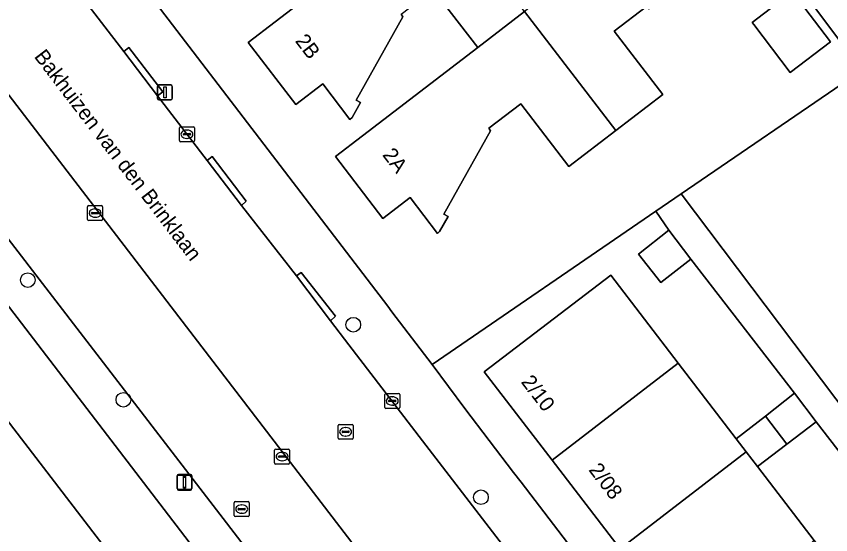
# Model space of a CAD drawing. Extents: x 159352 to 160617, y 385888 to 387323.
# Drawn here: x 160078 to 160132.5, y 386697.6 to 386732.2 of the extents above; entities that cross this region are included whole.
import ezdxf

# ---------------------------------------------------------------- set-up
doc = ezdxf.new("R2010")
doc.units = 0
for name, color, linetype in [('IMGEO_Boom', 7, 'Continuous'), ('IMGEO_Erf', 7, 'Continuous'), ('IMGEO_Hek', 7, 'Continuous'), ('IMGEO_Kolk', 7, 'Continuous'), ('IMGEO_Lichtmast', 7, 'Continuous'), ('IMGEO_Openbare_ruimte_label', 7, 'Continuous'), ('IMGEO_Pand', 7, 'Continuous'), ('IMGEO_Pand_nummerreeks', 7, 'Continuous'), ('IMGEO_Parkeervlak_open', 7, 'Continuous'), ('IMGEO_Rijbaan_lokaal_gesloten', 7, 'Continuous'), ('IMGEO_Rijbaan_lokaal_open', 7, 'Continuous'), ('IMGEO_Rioolput', 7, 'Continuous'), ('IMGEO_Voetpad_open', 7, 'Continuous')]:
    doc.layers.add(name, color=color, linetype=linetype)

msp = doc.modelspace()

# ---------------------------------------------------------------- linework, layer by layer
at = {"layer": 'IMGEO_Boom'}
for centre in [(160078.736, 386714.588), (160100.513, 386711.604), (160085.131, 386706.585), (160109.055, 386700.065)]:
    msp.add_circle(centre, 0.489, dxfattribs=at)
at = {"layer": 'IMGEO_Erf'}
for points in [[(160079.018, 386743.941), (160102.817, 386712.846), (160103.104, 386712.468), (160105.781, 386708.951), (160120.758, 386719.191), (160122.452, 386720.349), (160134.07, 386728.293), (160134.526, 386728.631), (160136.32, 386729.961), (160139.013, 386731.957), (160150.953, 386740.928), (160154.933, 386745.259), (160155.148, 386745.493), (160159.752, 386748.989), (160167.142, 386754.601), (160170.044, 386756.805), (160178.803, 386763.522), (160180.497, 386764.821), (160192.069, 386773.695), (160193.904, 386775.103), (160208.162, 386786.037)], [(160103.707, 386732.374), (160103.828, 386732.201), (160100.709, 386726.619), (160101.006, 386726.475), (160100.438, 386725.459), (160100.288, 386725.338), (160098.469, 386727.714), (160096.666, 386726.324), (160093.482, 386730.468), (160095.297, 386731.863), (160102.989, 386737.774)], [(160120.135, 386732.894), (160117.975, 386731.245), (160121.227, 386727.009), (160118.085, 386724.598), (160114.943, 386722.187), (160111.735, 386726.369), (160109.581, 386724.739), (160109.702, 386724.566), (160106.564, 386718.994), (160106.861, 386718.849), (160106.29, 386717.835), (160106.14, 386717.714), (160104.317, 386720.101), (160102.498, 386718.705), (160099.323, 386722.854), (160101.13, 386724.237), (160108.846, 386730.141), (160105.865, 386734.025)], [(160133.86, 386729.542), (160130.458, 386734.085)], [(160130.005, 386733.74), (160132.452, 386730.531), (160129.748, 386728.469), (160127.306, 386731.673), (160127.202, 386731.808), (160128.812, 386733.036)], [(160113.509, 386665.753), (160063.564, 386730.931)], [(160123.103, 386715.994), (160121.087, 386714.417), (160119.593, 386716.327), (160121.629, 386717.917), (160120.758, 386719.191), (160105.781, 386708.951), (160107.979, 386705.999), (160111.24, 386701.727), (160111.748, 386701.062), (160129.422, 386677.949)], [(160132.427, 386677.554), (160145.17, 386687.337), (160140.473, 386693.455), (160138.502, 386691.95), (160136.532, 386690.445), (160140.447, 386685.349), (160132.042, 386678.868), (160127.489, 386684.785), (160122.936, 386690.702), (160118.382, 386696.619), (160113.829, 386702.536), (160109.276, 386708.453), (160117.736, 386714.908), (160122.258, 386709.022), (160126.142, 386703.968), (160128.09, 386705.497), (160130.039, 386707.026), (160123.103, 386715.994)]]:
    msp.add_lwpolyline(points, dxfattribs=at)
for points in [[(160134.526, 386728.631), (160134.07, 386728.293), (160122.452, 386720.349), (160139.38, 386697.937), (160144.511, 386701.86), (160142.985, 386703.808), (160141.444, 386705.776), (160143.383, 386707.245), (160144.896, 386705.278), (160146.409, 386703.311), (160151.126, 386706.917)], [(160096.957, 386679.706), (160108.81, 386664.293), (160099.47, 386657.111), (160087.638, 386672.569), (160075.785, 386688.053), (160063.982, 386703.473), (160052.108, 386718.984), (160061.302, 386726.068), (160073.224, 386710.566), (160085.069, 386695.164)], [(160131.489, 386705.113), (160129.526, 386703.615), (160127.563, 386702.118), (160131.356, 386697.181), (160135.094, 386692.316), (160137.056, 386693.844), (160139.021, 386695.374)]]:
    msp.add_lwpolyline(points, close=True, dxfattribs=at)
at = {"layer": 'IMGEO_Hek'}
for points in [[(160139.013, 386731.957), (160134.07, 386728.293), (160105.781, 386708.951)], [(160103.104, 386712.468), (160102.817, 386712.846)], [(160105.781, 386708.951), (160103.104, 386712.468)]]:
    msp.add_lwpolyline(points, dxfattribs=at)
at = {"layer": 'IMGEO_Kolk'}
for p, q in [((160088.885, 386723.913), (160088.885, 386724.765)), ((160088.96, 386724.839), (160089.812, 386724.839)), ((160089.373, 386724.619), (160089.398, 386724.619)), ((160089.886, 386724.765), (160089.886, 386723.913)), ((160089.144, 386724.333), (160089.144, 386724.345)), ((160089.582, 386724.296), (160089.184, 386724.296)), ((160089.187, 386724.382), (160089.585, 386724.382)), ((160089.396, 386724.059), (160089.371, 386724.059)), ((160089.628, 386724.345), (160089.628, 386724.333)), ((160089.812, 386723.839), (160088.96, 386723.839)), ((160082.739, 386718.645), (160082.739, 386719.497)), ((160082.814, 386719.571), (160083.666, 386719.571)), ((160083.227, 386719.351), (160083.252, 386719.351)), ((160083.74, 386719.497), (160083.74, 386718.645)), ((160082.998, 386719.065), (160082.998, 386719.077)), ((160083.436, 386719.028), (160083.038, 386719.028)), ((160083.041, 386719.114), (160083.439, 386719.114)), ((160083.25, 386718.791), (160083.225, 386718.791)), ((160083.482, 386719.077), (160083.482, 386719.065)), ((160083.666, 386718.571), (160082.814, 386718.571)), ((160102.618, 386706.077), (160102.618, 386706.929)), ((160102.693, 386707.003), (160103.545, 386707.003)), ((160103.106, 386706.783), (160103.131, 386706.783)), ((160103.619, 386706.929), (160103.619, 386706.077)), ((160102.877, 386706.497), (160102.877, 386706.509)), ((160103.315, 386706.46), (160102.917, 386706.46)), ((160102.92, 386706.546), (160103.318, 386706.546)), ((160103.129, 386706.223), (160103.104, 386706.223)), ((160103.361, 386706.509), (160103.361, 386706.497)), ((160103.545, 386706.003), (160102.693, 386706.003)), ((160095.251, 386702.357), (160095.251, 386703.209)), ((160095.326, 386703.283), (160096.178, 386703.283)), ((160095.51, 386702.777), (160095.51, 386702.789)), ((160095.553, 386702.826), (160095.951, 386702.826)), ((160095.739, 386703.063), (160095.764, 386703.063)), ((160095.994, 386702.789), (160095.994, 386702.777)), ((160096.252, 386703.209), (160096.252, 386702.357)), ((160096.178, 386702.283), (160095.326, 386702.283)), ((160095.948, 386702.74), (160095.55, 386702.74)), ((160095.762, 386702.503), (160095.737, 386702.503))]:
    msp.add_line(p, q, dxfattribs=at)
for points in [[(160088.885, 386723.913), (160088.885, 386724.765)], [(160088.96, 386724.839), (160089.812, 386724.839)], [(160089.886, 386724.765), (160089.886, 386723.913)], [(160089.812, 386723.839), (160088.96, 386723.839)], [(160082.739, 386718.645), (160082.739, 386719.497)], [(160082.814, 386719.571), (160083.666, 386719.571)], [(160083.74, 386719.497), (160083.74, 386718.645)], [(160083.666, 386718.571), (160082.814, 386718.571)], [(160102.618, 386706.077), (160102.618, 386706.929)], [(160102.693, 386707.003), (160103.545, 386707.003)], [(160103.619, 386706.929), (160103.619, 386706.077)], [(160103.545, 386706.003), (160102.693, 386706.003)], [(160095.251, 386702.357), (160095.251, 386703.209)], [(160095.326, 386703.283), (160096.178, 386703.283)], [(160096.252, 386703.209), (160096.252, 386702.357)], [(160096.178, 386702.283), (160095.326, 386702.283)]]:
    msp.add_lwpolyline(points, dxfattribs=at)
for centre, radius, start, end in [((160088.962, 386724.763), 0.0765, 91.552, 178.448), ((160088.962, 386724.763), 0.0765, 91.552, 178.448), ((160089.81, 386724.763), 0.0765, 1.552, 88.448), ((160089.81, 386724.763), 0.0765, 1.552, 88.448), ((160089.184, 386724.342), 0.0403, 85.8775, 175.7526), ((160089.181, 386724.332), 0.0366, 178.938, 274.7102), ((160089.585, 386724.339), 0.043, 264.8664, 352.4533), ((160089.589, 386724.344), 0.0386, 1.7309, 96.639), ((160088.962, 386723.915), 0.0765, 181.552, 268.448), ((160088.962, 386723.915), 0.0765, 181.552, 268.448), ((160089.81, 386723.915), 0.0765, 271.552, 358.448), ((160089.81, 386723.915), 0.0765, 271.552, 358.448), ((160082.816, 386719.495), 0.0765, 91.552, 178.448), ((160082.816, 386719.495), 0.0765, 91.552, 178.448), ((160083.664, 386719.495), 0.0765, 1.552, 88.448), ((160083.664, 386719.495), 0.0765, 1.552, 88.448), ((160082.816, 386718.647), 0.0765, 181.552, 268.448), ((160082.816, 386718.647), 0.0765, 181.552, 268.448), ((160083.038, 386719.074), 0.0403, 85.8775, 175.7526), ((160083.035, 386719.064), 0.0366, 178.938, 274.7102), ((160083.439, 386719.071), 0.043, 264.8664, 352.4533), ((160083.443, 386719.076), 0.0386, 1.7309, 96.639), ((160083.664, 386718.647), 0.0765, 271.552, 358.448), ((160083.664, 386718.647), 0.0765, 271.552, 358.448), ((160102.695, 386706.927), 0.0765, 91.552, 178.448), ((160102.695, 386706.927), 0.0765, 91.552, 178.448), ((160103.543, 386706.927), 0.0765, 1.552, 88.448), ((160103.543, 386706.927), 0.0765, 1.552, 88.448), ((160102.695, 386706.079), 0.0765, 181.552, 268.448), ((160102.695, 386706.079), 0.0765, 181.552, 268.448), ((160102.917, 386706.506), 0.0403, 85.8775, 175.7526), ((160102.914, 386706.496), 0.0366, 178.938, 274.7102), ((160103.318, 386706.503), 0.043, 264.8664, 352.4533), ((160103.322, 386706.508), 0.0386, 1.7309, 96.639), ((160103.543, 386706.079), 0.0765, 271.552, 358.448), ((160103.543, 386706.079), 0.0765, 271.552, 358.448), ((160095.328, 386703.207), 0.0765, 91.552, 178.448), ((160095.328, 386703.207), 0.0765, 91.552, 178.448), ((160095.55, 386702.786), 0.0403, 85.8775, 175.7526), ((160095.955, 386702.788), 0.0386, 1.7309, 96.639), ((160096.176, 386703.207), 0.0765, 1.552, 88.448), ((160096.176, 386703.207), 0.0765, 1.552, 88.448), ((160095.328, 386702.359), 0.0765, 181.552, 268.448), ((160095.328, 386702.359), 0.0765, 181.552, 268.448), ((160095.547, 386702.776), 0.0366, 178.938, 274.7102), ((160095.951, 386702.783), 0.043, 264.8664, 352.4533), ((160096.176, 386702.359), 0.0765, 271.552, 358.448), ((160096.176, 386702.359), 0.0765, 271.552, 358.448)]:
    msp.add_arc(centre, radius, start, end, dxfattribs=at)
for centre, major_axis, ratio, start_param, end_param in [((160089.372, 386724.339), (-0.387, 0.002), 0.722429, 4.712389, 7.853982), ((160089.397, 386724.339), (-0.39, 0.002), 0.717154, 1.570796, 4.712389), ((160083.226, 386719.071), (-0.387, 0.002), 0.722429, 4.712389, 7.853982), ((160083.251, 386719.071), (-0.39, 0.002), 0.717154, 1.570796, 4.712389), ((160103.105, 386706.503), (-0.387, 0.002), 0.722429, 4.712389, 7.853982), ((160103.13, 386706.503), (-0.39, 0.002), 0.717154, 1.570796, 4.712389), ((160095.738, 386702.783), (-0.387, 0.002), 0.722429, 4.712389, 7.853982), ((160095.763, 386702.783), (-0.39, 0.002), 0.717154, 1.570796, 4.712389)]:
    msp.add_ellipse(centre, major_axis=major_axis, ratio=ratio, start_param=start_param, end_param=end_param, dxfattribs=at)
at = {"layer": 'IMGEO_Lichtmast'}
for p, q in [((160087.412, 386726.741), (160087.412, 386727.541)), ((160087.412, 386727.541), (160087.412, 386726.741)), ((160087.512, 386727.641), (160088.302, 386727.641)), ((160088.302, 386727.641), (160087.512, 386727.641)), ((160088.402, 386727.541), (160088.402, 386726.741)), ((160088.402, 386726.741), (160088.402, 386727.541)), ((160088.302, 386726.641), (160087.512, 386726.641)), ((160087.512, 386726.641), (160088.302, 386726.641)), ((160088.723, 386700.691), (160088.723, 386701.491)), ((160088.723, 386701.491), (160088.723, 386700.691)), ((160088.725, 386700.639), (160088.725, 386701.439)), ((160088.725, 386701.439), (160088.725, 386700.639)), ((160088.823, 386701.591), (160089.613, 386701.591)), ((160089.613, 386701.591), (160088.823, 386701.591)), ((160088.825, 386701.539), (160089.615, 386701.539)), ((160089.615, 386701.539), (160088.825, 386701.539)), ((160089.713, 386701.491), (160089.713, 386700.691)), ((160089.713, 386700.691), (160089.713, 386701.491)), ((160089.715, 386701.439), (160089.715, 386700.639)), ((160089.715, 386700.639), (160089.715, 386701.439)), ((160089.613, 386700.591), (160088.823, 386700.591)), ((160088.823, 386700.591), (160089.613, 386700.591)), ((160089.615, 386700.539), (160088.825, 386700.539)), ((160088.825, 386700.539), (160089.615, 386700.539))]:
    msp.add_line(p, q, dxfattribs=at)
for points in [[(160087.832, 386727.516), (160087.982, 386727.516), (160087.982, 386726.766), (160087.832, 386726.766), (160087.832, 386727.516)], [(160089.143, 386701.466), (160089.293, 386701.466), (160089.293, 386700.716), (160089.143, 386700.716), (160089.143, 386701.466)], [(160089.145, 386701.414), (160089.295, 386701.414), (160089.295, 386700.664), (160089.145, 386700.664), (160089.145, 386701.414)]]:
    msp.add_lwpolyline(points, dxfattribs=at)
for centre, start, end in [((160087.512, 386727.541), 90, 180), ((160087.512, 386727.541), 90, 180), ((160088.302, 386727.541), 0, 90), ((160088.302, 386727.541), 360, 90), ((160087.512, 386726.741), 180, 270), ((160087.512, 386726.741), 180, 270), ((160088.302, 386726.741), 270, 0), ((160088.302, 386726.741), 270, 0), ((160088.823, 386701.491), 90, 180), ((160088.823, 386701.491), 90, 180), ((160088.825, 386701.439), 90, 180), ((160088.825, 386701.439), 90, 180), ((160089.613, 386701.491), 0, 90), ((160089.613, 386701.491), 360, 90), ((160089.615, 386701.439), 0, 90), ((160089.615, 386701.439), 360, 90), ((160088.823, 386700.691), 180, 270), ((160088.823, 386700.691), 180, 270), ((160088.825, 386700.639), 180, 270), ((160088.825, 386700.639), 180, 270), ((160089.613, 386700.691), 270, 0), ((160089.613, 386700.691), 270, 0), ((160089.615, 386700.639), 270, 0), ((160089.615, 386700.639), 270, 0)]:
    msp.add_arc(centre, 0.1, start, end, dxfattribs=at)
at = {"layer": 'IMGEO_Pand'}
for points in [[(160126.002, 386736.724), (160127.812, 386738.11), (160124.632, 386742.264), (160122.826, 386740.881), (160115.104, 386734.97), (160111.975, 386732.555), (160118.085, 386724.598), (160121.227, 386727.009), (160117.975, 386731.245), (160120.135, 386732.894), (160120.27, 386732.731), (160126.475, 386734.278), (160126.536, 386733.953), (160127.665, 386734.234), (160127.821, 386734.347)], [(160095.297, 386731.863), (160093.482, 386730.468), (160096.666, 386726.324), (160098.469, 386727.714), (160100.288, 386725.338), (160100.438, 386725.459), (160101.006, 386726.475), (160100.709, 386726.619), (160103.828, 386732.201), (160103.707, 386732.374), (160105.865, 386734.025), (160108.846, 386730.141), (160111.975, 386732.555), (160106.13, 386740.166), (160102.989, 386737.774)], [(160127.202, 386731.808), (160127.306, 386731.673), (160129.748, 386728.469), (160132.452, 386730.531), (160130.005, 386733.74), (160129.906, 386733.87), (160128.812, 386733.036)], [(160099.323, 386722.854), (160102.498, 386718.705), (160104.317, 386720.101), (160106.14, 386717.714), (160106.29, 386717.835), (160106.861, 386718.849), (160106.564, 386718.994), (160109.702, 386724.566), (160109.581, 386724.739), (160111.735, 386726.369), (160114.943, 386722.187), (160118.085, 386724.598), (160111.975, 386732.555), (160108.846, 386730.141), (160101.13, 386724.237)], [(160121.087, 386714.417), (160123.103, 386715.994), (160121.629, 386717.917), (160119.593, 386716.327)], [(160122.258, 386709.022), (160117.736, 386714.908), (160109.276, 386708.453), (160113.829, 386702.536)], [(160073.224, 386710.566), (160063.982, 386703.473), (160075.785, 386688.053), (160085.069, 386695.164)], [(160126.807, 386703.102), (160126.142, 386703.968), (160122.258, 386709.022), (160113.829, 386702.536), (160118.382, 386696.619)], [(160128.09, 386705.497), (160129.526, 386703.615), (160131.489, 386705.113), (160130.039, 386707.026)], [(160128.09, 386705.497), (160126.142, 386703.968), (160126.807, 386703.102), (160127.563, 386702.118), (160129.526, 386703.615)], [(160131.356, 386697.181), (160127.563, 386702.118), (160126.807, 386703.102), (160118.382, 386696.619), (160122.936, 386690.702)]]:
    msp.add_lwpolyline(points, close=True, dxfattribs=at)
at = {"layer": 'IMGEO_Parkeervlak_open'}
for points in [[(160118.433, 386673.546), (160072.547, 386733.359)], [(160072.194, 386730.412), (160069.164, 386728.05), (160112.641, 386671.549), (160115.744, 386673.923)]]:
    msp.add_lwpolyline(points, dxfattribs=at)
at = {"layer": 'IMGEO_Rijbaan_lokaal_gesloten'}
for points in [[(160085.153, 386729.882), (160080.892, 386735.424)], [(160072.547, 386733.359), (160118.433, 386673.546)], [(160087.41, 386726.903), (160085.153, 386729.882)], [(160090.725, 386722.595), (160087.41, 386726.903)], [(160093.038, 386719.582), (160090.725, 386722.595)], [(160096.713, 386714.867), (160093.038, 386719.582)], [(160098.979, 386711.863), (160096.713, 386714.867)], [(160100.211, 386710.261), (160098.979, 386711.863)], [(160105.151, 386703.841), (160100.211, 386710.261)], [(160124.261, 386679.003), (160105.151, 386703.841)]]:
    msp.add_lwpolyline(points, dxfattribs=at)
at = {"layer": 'IMGEO_Rijbaan_lokaal_open'}
msp.add_lwpolyline([(160130.458, 386734.085), (160133.86, 386729.542)], dxfattribs=at)
at = {"layer": 'IMGEO_Rioolput'}
for p, q in [((160099.501, 386704.013), (160099.501, 386704.865)), ((160099.576, 386704.939), (160100.428, 386704.939)), ((160099.76, 386704.433), (160099.76, 386704.445)), ((160099.803, 386704.482), (160100.201, 386704.482)), ((160099.989, 386704.719), (160100.014, 386704.719)), ((160100.244, 386704.445), (160100.244, 386704.433)), ((160100.502, 386704.865), (160100.502, 386704.013)), ((160100.428, 386703.939), (160099.576, 386703.939)), ((160100.198, 386704.396), (160099.8, 386704.396)), ((160100.012, 386704.159), (160099.987, 386704.159)), ((160092.546, 386698.848), (160092.546, 386699.7)), ((160092.621, 386699.774), (160093.473, 386699.774)), ((160093.034, 386699.554), (160093.059, 386699.554)), ((160093.547, 386699.7), (160093.547, 386698.848)), ((160092.805, 386699.268), (160092.805, 386699.28)), ((160093.243, 386699.231), (160092.845, 386699.231)), ((160092.848, 386699.317), (160093.246, 386699.317)), ((160093.057, 386698.994), (160093.032, 386698.994)), ((160093.289, 386699.28), (160093.289, 386699.268)), ((160093.473, 386698.774), (160092.621, 386698.774))]:
    msp.add_line(p, q, dxfattribs=at)
for points in [[(160099.501, 386704.013), (160099.501, 386704.865)], [(160099.576, 386704.939), (160100.428, 386704.939)], [(160100.502, 386704.865), (160100.502, 386704.013)], [(160100.428, 386703.939), (160099.576, 386703.939)], [(160092.546, 386698.848), (160092.546, 386699.7)], [(160092.621, 386699.774), (160093.473, 386699.774)], [(160093.547, 386699.7), (160093.547, 386698.848)], [(160093.473, 386698.774), (160092.621, 386698.774)]]:
    msp.add_lwpolyline(points, dxfattribs=at)
for centre, radius, start, end in [((160099.578, 386704.863), 0.0765, 91.552, 178.448), ((160099.578, 386704.863), 0.0765, 91.552, 178.448), ((160099.8, 386704.442), 0.0403, 85.8775, 175.7526), ((160099.797, 386704.432), 0.0366, 178.938, 274.7102), ((160100.201, 386704.439), 0.043, 264.8664, 352.4533), ((160100.205, 386704.444), 0.0386, 1.7309, 96.639), ((160100.426, 386704.863), 0.0765, 1.552, 88.448), ((160100.426, 386704.863), 0.0765, 1.552, 88.448), ((160099.578, 386704.015), 0.0765, 181.552, 268.448), ((160099.578, 386704.015), 0.0765, 181.552, 268.448), ((160100.426, 386704.015), 0.0765, 271.552, 358.448), ((160100.426, 386704.015), 0.0765, 271.552, 358.448), ((160092.623, 386699.698), 0.0765, 91.552, 178.448), ((160092.623, 386699.698), 0.0765, 91.552, 178.448), ((160093.471, 386699.698), 0.0765, 1.552, 88.448), ((160093.471, 386699.698), 0.0765, 1.552, 88.448), ((160092.845, 386699.277), 0.0403, 85.8775, 175.7526), ((160092.842, 386699.267), 0.0366, 178.938, 274.7102), ((160093.246, 386699.274), 0.043, 264.8664, 352.4533), ((160093.25, 386699.279), 0.0386, 1.7309, 96.639), ((160092.623, 386698.85), 0.0765, 181.552, 268.448), ((160092.623, 386698.85), 0.0765, 181.552, 268.448), ((160093.471, 386698.85), 0.0765, 271.552, 358.448), ((160093.471, 386698.85), 0.0765, 271.552, 358.448)]:
    msp.add_arc(centre, radius, start, end, dxfattribs=at)
for centre, major_axis, ratio, start_param, end_param in [((160099.988, 386704.439), (-0.387, 0.002), 0.722429, 4.712389, 7.853982), ((160100.013, 386704.439), (-0.39, 0.002), 0.717154, 1.570796, 4.712389), ((160093.033, 386699.274), (-0.387, 0.002), 0.722429, 4.712389, 7.853982), ((160093.058, 386699.274), (-0.39, 0.002), 0.717154, 1.570796, 4.712389)]:
    msp.add_ellipse(centre, major_axis=major_axis, ratio=ratio, start_param=start_param, end_param=end_param, dxfattribs=at)
at = {"layer": 'IMGEO_Voetpad_open'}
for points in [[(160129.422, 386677.949), (160111.748, 386701.062), (160111.24, 386701.727), (160107.979, 386705.999), (160105.781, 386708.951), (160103.104, 386712.468), (160102.817, 386712.846), (160079.018, 386743.941), (160078.931, 386743.973), (160074.61, 386750.448)], [(160077.409, 386739.985), (160078.125, 386739.043), (160078.479, 386739.292), (160081.243, 386735.731), (160080.892, 386735.424), (160085.153, 386729.882), (160085.493, 386730.141), (160087.779, 386727.18), (160087.41, 386726.903), (160090.725, 386722.595), (160091.077, 386722.861), (160093.353, 386719.871), (160093.038, 386719.582), (160096.713, 386714.867), (160097.019, 386715.102), (160099.325, 386712.164), (160098.979, 386711.863), (160100.211, 386710.261), (160105.151, 386703.841), (160124.261, 386679.003)], [(160059.146, 386737.771), (160063.564, 386730.931), (160113.509, 386665.753)], [(160115.744, 386673.923), (160112.641, 386671.549), (160069.164, 386728.05), (160072.194, 386730.412)]]:
    msp.add_lwpolyline(points, dxfattribs=at)
for points in [[(160087.41, 386726.903), (160087.779, 386727.18), (160085.493, 386730.141), (160085.153, 386729.882)], [(160093.038, 386719.582), (160093.353, 386719.871), (160091.077, 386722.861), (160090.725, 386722.595)], [(160122.452, 386720.349), (160120.758, 386719.191), (160121.629, 386717.917), (160123.103, 386715.994), (160130.039, 386707.026), (160131.489, 386705.113), (160139.021, 386695.374), (160140.473, 386693.455), (160145.17, 386687.337), (160146.664, 386688.484), (160145.857, 386689.535), (160139.38, 386697.937)], [(160096.713, 386714.867), (160098.979, 386711.863), (160099.325, 386712.164), (160097.019, 386715.102)]]:
    msp.add_lwpolyline(points, close=True, dxfattribs=at)

# ---------------------------------------------------------------- texts
at = {"layer": 'IMGEO_Openbare_ruimte_label'}
msp.add_text('Bakhuizen van den Brinklaan', height=1, rotation=307.4428, dxfattribs=at).set_placement((160079.119, 386729.53))
at = {"layer": 'IMGEO_Pand_nummerreeks'}
for s, rotation, p in [('2B', 307.5404, (160096.582, 386730.57)), ('2A', 307.4226, (160102.423, 386722.95)), ('2/10', 307.5787, (160111.699, 386707.764)), ('2/08', 307.5787, (160116.223, 386701.884))]:
    msp.add_text(s, height=1, rotation=rotation, dxfattribs=at).set_placement(p)

doc.saveas('drawing.dxf')
